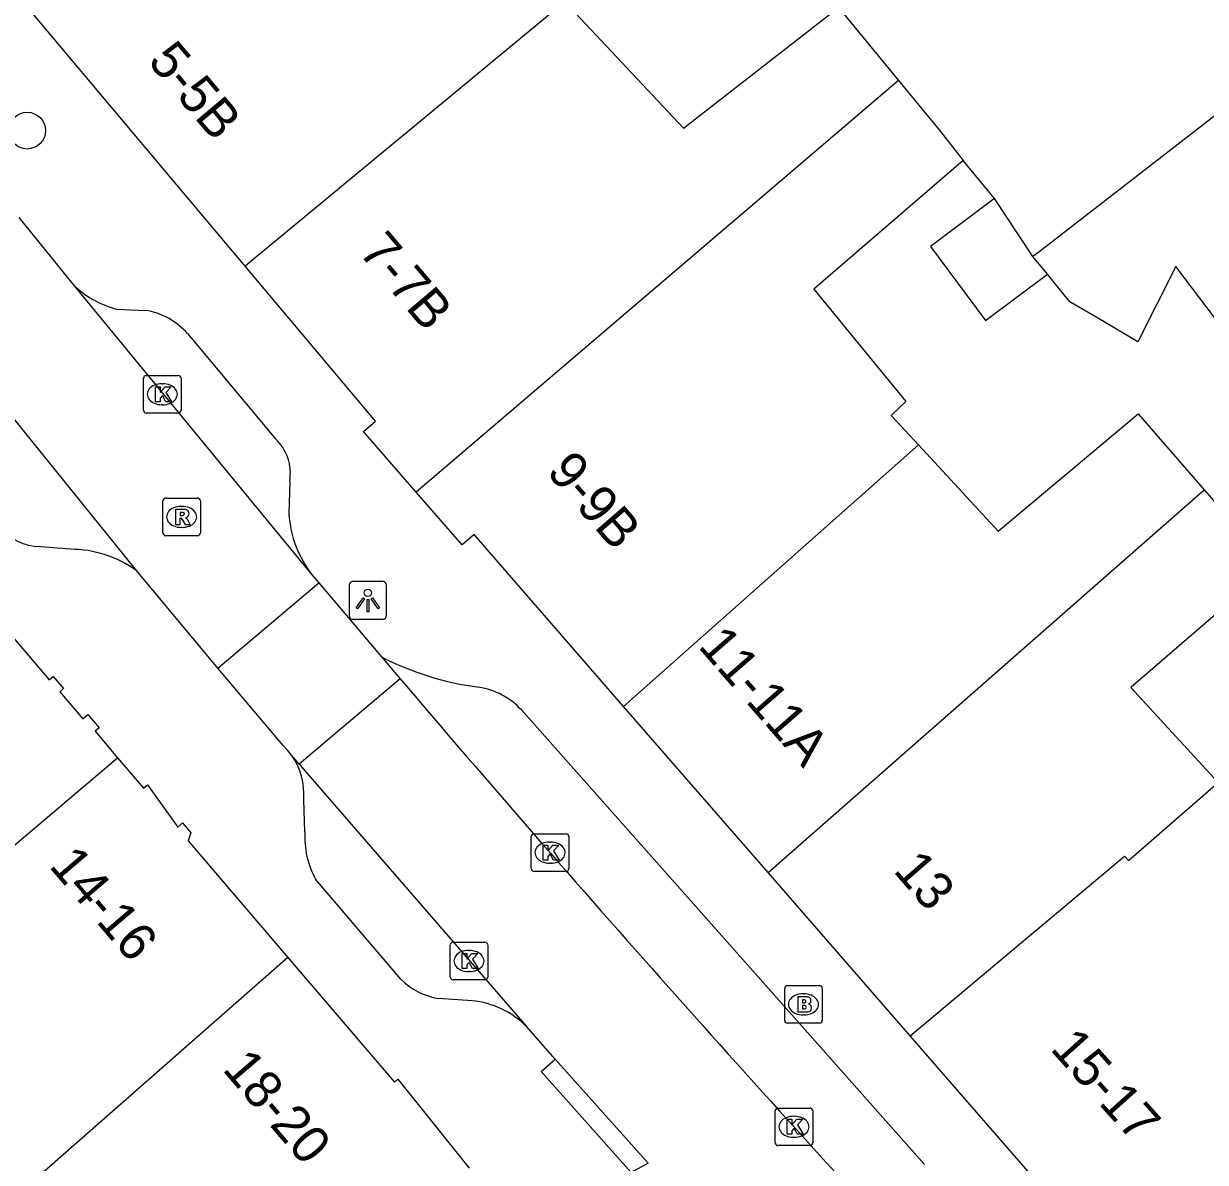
# Model space of a CAD drawing. Extents: x 160664 to 161506, y 382245 to 383288.
# Drawn here: x 160883.81 to 160915.24, y 383145.46 to 383175.76 of the extents above; entities that cross this region are included whole.
import ezdxf

# ---------------------------------------------------------------- set-up
doc = ezdxf.new("R2010")
doc.units = 0
for name, color, linetype in [('IMGEO_Boom', 7, 'Continuous'), ('IMGEO_Brandkraan', 7, 'Continuous'), ('IMGEO_Kolk', 7, 'Continuous'), ('IMGEO_Lichtpunt', 7, 'Continuous'), ('IMGEO_Pand', 7, 'Continuous'), ('IMGEO_Pand_nummerreeks', 7, 'Continuous'), ('IMGEO_Rijbaan_lokaal_open', 7, 'Continuous'), ('IMGEO_Rioolput', 7, 'Continuous'), ('IMGEO_Voetpad_open', 7, 'Continuous')]:
    doc.layers.add(name, color=color, linetype=linetype)

msp = doc.modelspace()

# ---------------------------------------------------------------- linework, layer by layer
at = {"layer": 'IMGEO_Boom'}
msp.add_circle((160883.899, 383172.912), 0.489, dxfattribs=at)
at = {"layer": 'IMGEO_Brandkraan'}
for p, q in [((160904.053, 383149.24), (160904.053, 383150.092)), ((160904.128, 383150.166), (160904.98, 383150.166)), ((160904.541, 383149.946), (160904.566, 383149.946)), ((160905.054, 383150.092), (160905.054, 383149.24)), ((160904.564, 383149.386), (160904.539, 383149.386)), ((160904.98, 383149.166), (160904.128, 383149.166))]:
    msp.add_line(p, q, dxfattribs=at)
for points in [[(160904.053, 383149.24), (160904.053, 383150.092)], [(160904.128, 383150.166), (160904.98, 383150.166)], [(160905.054, 383150.092), (160905.054, 383149.24)], [(160904.401, 383149.866), (160904.401, 383149.466), (160904.614, 383149.466)], [(160904.632, 383149.866), (160904.401, 383149.866)], [(160904.58, 383149.785), (160904.526, 383149.785), (160904.526, 383149.709)], [(160904.526, 383149.709), (160904.579, 383149.709)], [(160904.588, 383149.633), (160904.526, 383149.633), (160904.526, 383149.552)], [(160904.526, 383149.552), (160904.588, 383149.552)], [(160904.98, 383149.166), (160904.128, 383149.166)]]:
    msp.add_lwpolyline(points, dxfattribs=at)
for centre, radius, start, end in [((160904.13, 383150.09), 0.0765, 91.552, 178.448), ((160904.13, 383150.09), 0.0765, 91.552, 178.448), ((160904.978, 383150.09), 0.0765, 1.552, 88.448), ((160904.978, 383150.09), 0.0765, 1.552, 88.448), ((160904.581, 383149.747), 0.0379, 267.8285, 90.9355), ((160904.589, 383149.592), 0.0404, 269.8759, 90.5077), ((160904.636, 383149.721), 0.145, 59.4692, 91.5367), ((160904.661, 383149.768), 0.0922, 285.5137, 58.1501), ((160904.666, 383149.576), 0.105, 301.3115, 78.989), ((160904.62, 383149.717), 0.251, 268.6676, 293.5347), ((160904.13, 383149.242), 0.0765, 181.552, 268.448), ((160904.13, 383149.242), 0.0765, 181.552, 268.448), ((160904.978, 383149.242), 0.0765, 271.552, 358.448), ((160904.978, 383149.242), 0.0765, 271.552, 358.448)]:
    msp.add_arc(centre, radius, start, end, dxfattribs=at)
for centre, major_axis, ratio, start_param, end_param in [((160904.54, 383149.666), (-0.387, 0.002), 0.722429, 4.712389, 7.853982), ((160904.565, 383149.666), (-0.39, 0.002), 0.717154, 1.570796, 4.712389)]:
    msp.add_ellipse(centre, major_axis=major_axis, ratio=ratio, start_param=start_param, end_param=end_param, dxfattribs=at)
at = {"layer": 'IMGEO_Kolk'}
for p, q in [((160886.994, 383165.473), (160886.994, 383166.325)), ((160887.069, 383166.399), (160887.921, 383166.399)), ((160887.995, 383166.325), (160887.995, 383165.473)), ((160887.482, 383166.179), (160887.507, 383166.179)), ((160887.921, 383165.399), (160887.069, 383165.399)), ((160887.505, 383165.619), (160887.48, 383165.619)), ((160897.31, 383153.278), (160897.31, 383154.13)), ((160897.385, 383154.204), (160898.237, 383154.204)), ((160898.311, 383154.13), (160898.311, 383153.278)), ((160897.798, 383153.984), (160897.823, 383153.984)), ((160897.821, 383153.424), (160897.796, 383153.424)), ((160898.237, 383153.204), (160897.385, 383153.204)), ((160895.153, 383150.394), (160895.153, 383151.246)), ((160895.228, 383151.32), (160896.08, 383151.32)), ((160896.154, 383151.246), (160896.154, 383150.394)), ((160895.641, 383151.1), (160895.666, 383151.1)), ((160896.08, 383150.32), (160895.228, 383150.32)), ((160895.664, 383150.54), (160895.639, 383150.54)), ((160903.8, 383145.983), (160903.8, 383146.835)), ((160903.875, 383146.909), (160904.727, 383146.909)), ((160904.801, 383146.835), (160904.801, 383145.983)), ((160904.288, 383146.689), (160904.313, 383146.689)), ((160904.727, 383145.909), (160903.875, 383145.909)), ((160904.311, 383146.129), (160904.286, 383146.129))]:
    msp.add_line(p, q, dxfattribs=at)
for points in [[(160886.994, 383165.473), (160886.994, 383166.325)], [(160887.069, 383166.399), (160887.921, 383166.399)], [(160887.995, 383166.325), (160887.995, 383165.473)], [(160887.315, 383166.099), (160887.438, 383166.099), (160887.438, 383165.948), (160887.568, 383166.099), (160887.732, 383166.099), (160887.586, 383165.948), (160887.739, 383165.699), (160887.587, 383165.699), (160887.502, 383165.863), (160887.438, 383165.796), (160887.438, 383165.699), (160887.315, 383165.699), (160887.315, 383166.099)], [(160887.921, 383165.399), (160887.069, 383165.399)], [(160897.31, 383153.278), (160897.31, 383154.13)], [(160897.385, 383154.204), (160898.237, 383154.204)], [(160898.311, 383154.13), (160898.311, 383153.278)], [(160897.631, 383153.904), (160897.754, 383153.904), (160897.754, 383153.753), (160897.884, 383153.904), (160898.048, 383153.904), (160897.902, 383153.753), (160898.055, 383153.504), (160897.903, 383153.504), (160897.818, 383153.668), (160897.754, 383153.601), (160897.754, 383153.504), (160897.631, 383153.504), (160897.631, 383153.904)], [(160898.237, 383153.204), (160897.385, 383153.204)], [(160895.153, 383150.394), (160895.153, 383151.246)], [(160895.228, 383151.32), (160896.08, 383151.32)], [(160896.154, 383151.246), (160896.154, 383150.394)], [(160895.474, 383151.02), (160895.597, 383151.02), (160895.597, 383150.869), (160895.727, 383151.02), (160895.891, 383151.02), (160895.745, 383150.869), (160895.898, 383150.62), (160895.746, 383150.62), (160895.661, 383150.784), (160895.597, 383150.717), (160895.597, 383150.62), (160895.474, 383150.62), (160895.474, 383151.02)], [(160896.08, 383150.32), (160895.228, 383150.32)], [(160903.8, 383145.983), (160903.8, 383146.835)], [(160903.875, 383146.909), (160904.727, 383146.909)], [(160904.801, 383146.835), (160904.801, 383145.983)], [(160904.121, 383146.609), (160904.244, 383146.609), (160904.244, 383146.458), (160904.374, 383146.609), (160904.538, 383146.609), (160904.392, 383146.458), (160904.545, 383146.209), (160904.393, 383146.209), (160904.308, 383146.373), (160904.244, 383146.306), (160904.244, 383146.209), (160904.121, 383146.209), (160904.121, 383146.609)], [(160904.727, 383145.909), (160903.875, 383145.909)]]:
    msp.add_lwpolyline(points, dxfattribs=at)
for centre, start, end in [((160887.071, 383166.323), 91.552, 178.448), ((160887.071, 383166.323), 91.552, 178.448), ((160887.919, 383166.323), 1.552, 88.448), ((160887.919, 383166.323), 1.552, 88.448), ((160887.071, 383165.475), 181.552, 268.448), ((160887.071, 383165.475), 181.552, 268.448), ((160887.919, 383165.475), 271.552, 358.448), ((160887.919, 383165.475), 271.552, 358.448), ((160897.387, 383154.128), 91.552, 178.448), ((160897.387, 383154.128), 91.552, 178.448), ((160898.235, 383154.128), 1.552, 88.448), ((160898.235, 383154.128), 1.552, 88.448), ((160897.387, 383153.28), 181.552, 268.448), ((160897.387, 383153.28), 181.552, 268.448), ((160898.235, 383153.28), 271.552, 358.448), ((160898.235, 383153.28), 271.552, 358.448), ((160895.23, 383151.244), 91.552, 178.448), ((160895.23, 383151.244), 91.552, 178.448), ((160896.078, 383151.244), 1.552, 88.448), ((160896.078, 383151.244), 1.552, 88.448), ((160895.23, 383150.396), 181.552, 268.448), ((160895.23, 383150.396), 181.552, 268.448), ((160896.078, 383150.396), 271.552, 358.448), ((160896.078, 383150.396), 271.552, 358.448), ((160903.877, 383146.833), 91.552, 178.448), ((160903.877, 383146.833), 91.552, 178.448), ((160904.725, 383146.833), 1.552, 88.448), ((160904.725, 383146.833), 1.552, 88.448), ((160903.877, 383145.985), 181.552, 268.448), ((160903.877, 383145.985), 181.552, 268.448), ((160904.725, 383145.985), 271.552, 358.448), ((160904.725, 383145.985), 271.552, 358.448)]:
    msp.add_arc(centre, 0.0765, start, end, dxfattribs=at)
for centre, major_axis, ratio, start_param, end_param in [((160887.481, 383165.899), (-0.387, 0.002), 0.722429, 4.712389, 7.853982), ((160887.506, 383165.899), (-0.39, 0.002), 0.717154, 1.570796, 4.712389), ((160897.797, 383153.704), (-0.387, 0.002), 0.722429, 4.712389, 7.853982), ((160897.822, 383153.704), (-0.39, 0.002), 0.717154, 1.570796, 4.712389), ((160895.64, 383150.82), (-0.387, 0.002), 0.722429, 4.712389, 7.853982), ((160895.665, 383150.82), (-0.39, 0.002), 0.717154, 1.570796, 4.712389), ((160904.287, 383146.409), (-0.387, 0.002), 0.722429, 4.712389, 7.853982), ((160904.312, 383146.409), (-0.39, 0.002), 0.717154, 1.570796, 4.712389)]:
    msp.add_ellipse(centre, major_axis=major_axis, ratio=ratio, start_param=start_param, end_param=end_param, dxfattribs=at)
at = {"layer": 'IMGEO_Lichtpunt'}
for p, q in [((160892.465, 383160.818), (160892.465, 383160.011)), ((160892.465, 383160.818), (160892.465, 383160.011)), ((160893.367, 383160.913), (160892.559, 383160.913)), ((160893.367, 383160.913), (160892.559, 383160.913)), ((160893.461, 383160.011), (160893.461, 383160.818)), ((160893.461, 383160.011), (160893.461, 383160.818)), ((160892.559, 383159.917), (160893.367, 383159.917)), ((160892.559, 383159.917), (160893.367, 383159.917))]:
    msp.add_line(p, q, dxfattribs=at)
for points in [[(160892.839, 383160.482), (160892.878, 383160.454), (160892.69, 383160.192), (160892.652, 383160.219), (160892.839, 383160.482)], [(160892.941, 383160.434), (160892.988, 383160.434), (160892.988, 383160.112), (160892.941, 383160.112), (160892.941, 383160.434)], [(160893.051, 383160.454), (160893.089, 383160.481), (160893.276, 383160.219), (160893.237, 383160.191), (160893.051, 383160.454)]]:
    msp.add_lwpolyline(points, dxfattribs=at)
msp.add_circle((160892.964, 383160.616), 0.0994, dxfattribs=at)
for centre, start, end in [((160892.559, 383160.818), 90, 180), ((160892.559, 383160.818), 90, 180), ((160893.367, 383160.818), 0, 90), ((160893.367, 383160.818), 0, 90), ((160892.559, 383160.011), 180, 270), ((160892.559, 383160.011), 180, 270), ((160893.367, 383160.011), 270, 0), ((160893.367, 383160.011), 270, 360)]:
    msp.add_arc(centre, 0.0946, start, end, dxfattribs=at)
at = {"layer": 'IMGEO_Pand'}
for points in [[(160898.202, 383176.337), (160889.698, 383169.308)], [(160898.202, 383176.337), (160901.363, 383172.979), (160905.483, 383176.184)], [(160889.698, 383169.308), (160883.933, 383176.163)], [(160905.483, 383176.184), (160907.08, 383174.246)], [(160917.871, 383175.155), (160910.813, 383169.682), (160910.656, 383169.56)], [(160907.08, 383174.246), (160894.252, 383163.295)], [(160907.08, 383174.246), (160908.159, 383172.937), (160908.801, 383172.122)], [(160908.801, 383172.122), (160904.829, 383168.692), (160907.279, 383165.709), (160906.886, 383165.334), (160907.61, 383164.553)], [(160909.638, 383171.107), (160908.801, 383172.122)], [(160909.638, 383171.107), (160907.928, 383169.834), (160909.394, 383167.865), (160911.041, 383169.092)], [(160910.656, 383169.56), (160909.638, 383171.107)], [(160911.041, 383169.092), (160910.656, 383169.56)], [(160894.252, 383163.295), (160892.847, 383164.91), (160893.165, 383165.186), (160889.698, 383169.308)], [(160916.178, 383167.023), (160914.461, 383169.299), (160913.449, 383167.289), (160912.552, 383167.821), (160911.641, 383168.361), (160911.041, 383169.092)], [(160907.61, 383164.553), (160909.735, 383162.258), (160913.453, 383165.38), (160915.214, 383163.359)], [(160907.61, 383164.553), (160899.769, 383157.594)], [(160899.769, 383157.594), (160895.79, 383162.169), (160895.472, 383161.892), (160894.252, 383163.295)], [(160903.61, 383153.178), (160915.214, 383163.359)], [(160915.214, 383163.359), (160916.992, 383161.319), (160913.263, 383158.096), (160915.262, 383155.918), (160915.583, 383155.569)], [(160881.82, 383161.435), (160884.486, 383158.297), (160884.595, 383158.39), (160884.871, 383158.068), (160884.767, 383157.979), (160885.378, 383157.265), (160885.51, 383157.378), (160885.813, 383157.023), (160885.706, 383156.931), (160886.307, 383156.228)], [(160903.61, 383153.178), (160899.769, 383157.594)], [(160877.516, 383148.781), (160886.307, 383156.228)], [(160886.307, 383156.228), (160886.997, 383155.421), (160887.098, 383155.507), (160887.907, 383154.383), (160888.035, 383154.493), (160888.258, 383154.232), (160888.182, 383154.017), (160890.838, 383150.912)], [(160907.392, 383148.829), (160913.095, 383153.606), (160913.197, 383153.493), (160915.583, 383155.569)], [(160907.392, 383148.829), (160903.61, 383153.178)], [(160890.838, 383150.912), (160879.818, 383141.245)], [(160890.838, 383150.912), (160893.67, 383147.6), (160893.76, 383147.677), (160895.66, 383145.307)], [(160914.367, 383141.037), (160912.875, 383142.644), (160913.028, 383142.786), (160911.152, 383144.808), (160911.004, 383144.676), (160907.392, 383148.829)]]:
    msp.add_lwpolyline(points, dxfattribs=at)
at = {"layer": 'IMGEO_Rijbaan_lokaal_open'}
for points in [[(160886.809, 383161.208), (160878.623, 383171.333), (160877.474, 383172.957)], [(160883.679, 383170.601), (160885.111, 383168.826)], [(160885.111, 383168.826), (160891.486, 383161.087)], [(160888.973, 383158.612), (160886.809, 383161.208)], [(160891.486, 383161.087), (160891.657, 383160.884)], [(160888.973, 383158.612), (160891.657, 383160.884)], [(160891.657, 383160.884), (160893.324, 383158.912)], [(160893.324, 383158.912), (160893.822, 383158.327)], [(160890.932, 383156.297), (160890.827, 383156.428), (160890.714, 383156.554), (160888.973, 383158.612)], [(160893.822, 383158.327), (160891.138, 383156.055)], [(160891.138, 383156.055), (160890.932, 383156.297)], [(160891.138, 383156.055), (160897.191, 383149.071)], [(160897.95, 383148.212), (160897.191, 383149.071)], [(160897.95, 383148.212), (160900.424, 383145.438)]]:
    msp.add_lwpolyline(points, dxfattribs=at)
msp.add_arc((161286.435, 383492.874), 515.816, 220.43448, 222.85184, dxfattribs=at)
at = {"layer": 'IMGEO_Rioolput'}
for p, q in [((160887.584, 383163.136), (160888.436, 383163.136)), ((160887.509, 383162.21), (160887.509, 383163.062)), ((160887.997, 383162.916), (160888.022, 383162.916)), ((160888.51, 383163.062), (160888.51, 383162.21)), ((160888.02, 383162.356), (160887.995, 383162.356)), ((160888.436, 383162.136), (160887.584, 383162.136))]:
    msp.add_line(p, q, dxfattribs=at)
for points in [[(160887.584, 383163.136), (160888.436, 383163.136)], [(160887.509, 383162.21), (160887.509, 383163.062)], [(160888.098, 383162.834), (160887.846, 383162.836), (160887.846, 383162.436)], [(160888.51, 383163.062), (160888.51, 383162.21)], [(160887.846, 383162.436), (160887.97, 383162.436), (160887.97, 383162.598), (160887.981, 383162.598)], [(160888.024, 383162.755), (160887.97, 383162.755), (160887.97, 383162.674)], [(160887.97, 383162.674), (160888.022, 383162.674)], [(160888.028, 383162.569), (160888.099, 383162.436), (160888.239, 383162.436), (160888.174, 383162.562)], [(160888.436, 383162.136), (160887.584, 383162.136)]]:
    msp.add_lwpolyline(points, dxfattribs=at)
for centre, radius, start, end in [((160887.586, 383163.06), 0.0765, 91.552, 178.448), ((160887.586, 383163.06), 0.0765, 91.552, 178.448), ((160888.434, 383163.06), 0.0765, 1.552, 88.448), ((160888.434, 383163.06), 0.0765, 1.552, 88.448), ((160888.097, 383162.724), 0.109, 350.3612, 89.416), ((160887.98, 383162.545), 0.0533, 26.0293, 88.6989), ((160888.006, 383162.863), 0.19, 274.7715, 282.9687), ((160888.03, 383162.659), 0.0964, 77.0061, 93.1865), ((160888.044, 383162.716), 0.0378, 276.6634, 79.6772), ((160888.095, 383162.724), 0.112, 277.5842, 350.9817), ((160888.079, 383162.509), 0.108, 29.5134, 73.7905), ((160887.586, 383162.212), 0.0765, 181.552, 268.448), ((160887.586, 383162.212), 0.0765, 181.552, 268.448), ((160888.434, 383162.212), 0.0765, 271.552, 358.448), ((160888.434, 383162.212), 0.0765, 271.552, 358.448)]:
    msp.add_arc(centre, radius, start, end, dxfattribs=at)
for centre, major_axis, ratio, start_param, end_param in [((160887.996, 383162.636), (-0.387, 0.002), 0.722429, 4.712389, 7.853982), ((160888.021, 383162.636), (-0.39, 0.002), 0.717154, 1.570796, 4.712389)]:
    msp.add_ellipse(centre, major_axis=major_axis, ratio=ratio, start_param=start_param, end_param=end_param, dxfattribs=at)
at = {"layer": 'IMGEO_Voetpad_open'}
for points in [[(160886.27, 383168.166), (160887.045, 383168.131)], [(160888.164, 383167.514), (160890.499, 383164.718)], [(160890.884, 383163.59), (160890.862, 383162.714)], [(160885.051, 383161.775), (160884.15, 383161.847)], [(160897.051, 383157.501), (160907.774, 383145.409)], [(160891.288, 383154.253), (160891.259, 383155.117)], [(160893.842, 383150.341), (160891.572, 383152.998)], [(160895.736, 383149.765), (160894.847, 383149.825)], [(160900.424, 383145.438), (160899.972, 383145.196), (160897.576, 383147.881), (160897.95, 383148.212)]]:
    msp.add_lwpolyline(points, dxfattribs=at)
for centre, radius, start, end in [((160886.959, 383170.723), 2.648, 225.7561, 254.9247), ((160886.756, 383166.284), 1.869, 41.1432, 81.1134), ((160889.648, 383163.798), 1.254, 350.465, 47.2257), ((160893.8, 383162.908), 2.945, 183.7724, 218.1941), ((160884.312, 383163.384), 1.545, 219.4406, 263.9712), ((160885.045, 383158.749), 3.026, 54.3559, 89.8925), ((160896.915, 383165.894), 7.852, 242.7806, 262.7101), ((160895.582, 383156.115), 2.02, 43.3501, 80.4051), ((160889.447, 383155.25), 1.817, 355.7975, 35.1805), ((160893.626, 383154.122), 2.341, 176.8008, 208.7011), ((160895.097, 383151.549), 1.742, 223.8991, 261.746), ((160895.493, 383147.383), 2.394, 44.8243, 84.1756)]:
    msp.add_arc(centre, radius, start, end, dxfattribs=at)

# ---------------------------------------------------------------- texts
at = {"layer": 'IMGEO_Pand_nummerreeks'}
for s, rotation, p in [('5-5B', 310.061, (160887.083, 383174.747)), ('7-7B', 310.3407, (160892.695, 383169.673)), ('9-9B', 311.0141, (160897.692, 383163.822)), ('11-11A', 311.0141, (160901.726, 383159.183)), ('14-16', 310.4392, (160884.459, 383153.34)), ('13', 311.0121, (160906.92, 383153.213)), ('15-17', 311.8314, (160911.094, 383148.471)), ('18-20', 310.5366, (160889.07, 383147.933))]:
    msp.add_text(s, height=1, rotation=rotation, dxfattribs=at).set_placement(p)

doc.saveas('drawing.dxf')
